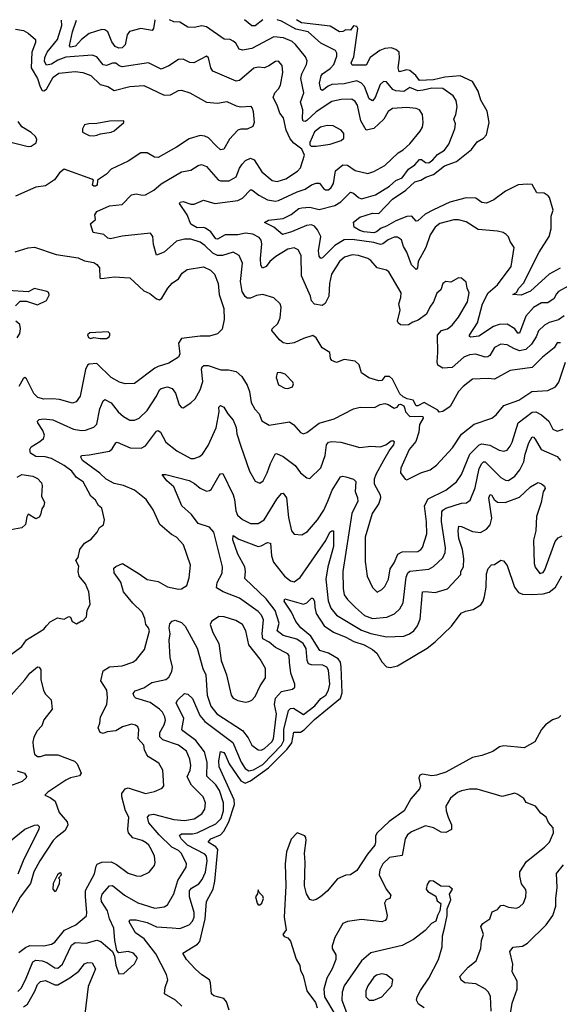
# Model space of a CAD drawing. Extents: x 1954678 to 2060275, y 904822 to 1016299.
# Tile 339 of 467: x 1999521 to 2002969, y 1009978 to 1016272. Entities that reach past the tile are written whole.
import ezdxf

# ---------------------------------------------------------------- set-up
doc = ezdxf.new("R2010")
doc.units = 0

msp = doc.modelspace()

# ---------------------------------------------------------------- linework, layer by layer
at = {"layer": '0CON20XD'}
for points in [[(2002977.1, 1014207.1), (2002955, 1014206.5), (2002935.6, 1014174.4), (2002861.9, 1014115), (2002795, 1014048.6), (2002655, 1014030), (2002555, 1013974.6), (2002515, 1013978.8), (2002415, 1013974.6), (2002355, 1013927.3), (2002325.6, 1013895), (2002271.7, 1013798.3), (2002225, 1013766.2), (2002202.5, 1013762.5), (2002192.5, 1013775), (2002105, 1013824.2), (2002065, 1013802.5), (2002055, 1013803.3), (2002035, 1013840), (2001997.6, 1013847.6), (2001970.5, 1013860.5), (2001950.9, 1013880.9), (2001904.2, 1013974.2), (2001885, 1013992), (2001855, 1013992), (2001834.4, 1013965.6), (2001815.8, 1013964.2), (2001752.2, 1013982.2), (2001705, 1014013.8), (2001690.8, 1014065), (2001665, 1014089.4), (2001595, 1014099.6), (2001545, 1014081.1), (2001515, 1014092.2), (2001506.7, 1014105), (2001502, 1014145), (2001453.4, 1014173.4), (2001415, 1014237.1), (2001395, 1014252.7), (2001335, 1014234.5), (2001275, 1014205.6), (2001235, 1014198.9), (2001205, 1014206.9), (2001181.9, 1014225), (2001132.5, 1014285), (2001134.5, 1014295), (2001170.2, 1014329.8), (2001184.7, 1014365), (2001192.2, 1014435), (2001185.7, 1014455), (2001145, 1014494.3), (2001075, 1014514.4), (2001035, 1014508.9), (2000995, 1014490.9), (2000975, 1014491.1), (2000961.9, 1014501.9), (2000943.3, 1014533.3), (2000931.2, 1014598.8), (2000945.4, 1014715.4), (2000923.5, 1014763.5), (2000885, 1014786.7), (2000816.1, 1014763.9), (2000785, 1014763.5), (2000755, 1014778.4), (2000705, 1014828.4), (2000675, 1014849.3), (2000615, 1014868.5), (2000575, 1014869.5), (2000524, 1014856), (2000445, 1014785.7), (2000395, 1014766.7), (2000376.9, 1014835), (2000371.4, 1014885), (2000356.7, 1014906.7), (2000175, 1014888.9), (2000100.6, 1014870.6), (2000085, 1014876), (2000058.3, 1014898.3), (1999991.2, 1014911.2), (1999973.6, 1014966.4), (2000005.2, 1014995), (2000001.6, 1015025), (2000015, 1015045.5), (2000095, 1015081.5), (2000175, 1015090), (2000235, 1015152.9), (2000265, 1015158.1), (2000305, 1015149.4), (2000325, 1015151.9), (2000377.7, 1015182.3), (2000425, 1015222.7), (2000555, 1015300), (2000615, 1015310), (2000660.7, 1015339.3), (2000683.1, 1015346.9), (2000715, 1015332.7), (2000788.9, 1015248.9), (2000805, 1015241.8), (2000858.7, 1015241.3), (2000905, 1015267.5), (2000926.4, 1015323.6), (2000942.1, 1015347.9), (2000965, 1015370.6), (2000995, 1015385.6), (2001019.2, 1015375), (2001068.8, 1015298.8), (2001133.6, 1015243.6), (2001166.4, 1015236.4), (2001221.4, 1015255), (2001295.9, 1015304.1), (2001315, 1015324.3), (2001340, 1015405), (2001323.3, 1015445), (2001272.4, 1015482.4), (2001249.1, 1015509.1), (2001224.7, 1015565), (2001206.2, 1015645), (2001183.3, 1015675), (2001166.7, 1015725), (2001141.1, 1015775), (2001150.5, 1015805), (2001175, 1015828.9), (2001187.7, 1015852.3), (2001203.4, 1015935), (2001199.1, 1015979.1), (2001175, 1016007.1), (2001155, 1016005.5), (2001114.1, 1015975.9), (2001086.2, 1015965), (2001045, 1015967.9), (2001017.8, 1015962.2), (2000925, 1015883.5), (2000905, 1015878.8), (2000755, 1015943.5), (2000742.2, 1015965), (2000727.1, 1016027.1), (2000715, 1016038.6), (2000633.6, 1015996.4), (2000609.1, 1015999.1), (2000565, 1016018.9), (2000535, 1016017.1), (2000475, 1015977.3), (2000425, 1015955.5), (2000345, 1015995.5), (2000175, 1015971.1), (2000156.4, 1015976.4), (2000135, 1015993.1), (2000115, 1015994.7), (2000075, 1015978.7), (2000055, 1015982.5), (2000015, 1016033.8), (1999985, 1016044.7), (1999815, 1016031.5), (1999765, 1016012.7), (1999725, 1015987.8), (1999691.6, 1015981.6), (1999678.8, 1016005), (1999680.8, 1016029.2), (1999697.6, 1016065), (1999763.5, 1016145), (1999790.2, 1016235), (1999787.9, 1016268.8)], [(2000386.6, 1016270), (2000385, 1016268), (2000376.4, 1016215), (2000367.4, 1016202.6), (2000295, 1016216.2), (2000223.6, 1016196.4), (2000207.3, 1016175), (2000195, 1016112), (2000175, 1016090.9), (2000155, 1016089.1), (2000130.4, 1016100.4), (2000109.2, 1016129.2), (2000085, 1016193.9), (2000065, 1016207.6), (2000045, 1016210), (1999965, 1016183.1), (1999915, 1016145.3), (1999877.2, 1016102.8), (1999846.2, 1016096.2), (1999840.4, 1016105), (1999857.7, 1016195), (1999883.3, 1016269)], [(2003001.1, 1014378.9), (2002965, 1014353.2), (2002905, 1014336.2), (2002875, 1014318.8), (2002836.2, 1014283.8), (2002822.2, 1014245), (2002791.7, 1014198.3), (2002755, 1014164), (2002715, 1014154.3), (2002679.1, 1014169.1), (2002635, 1014193.4), (2002595, 1014197.7), (2002555, 1014175.5), (2002525.4, 1014125), (2002513.5, 1014116.5), (2002495, 1014114.2), (2002435, 1014132.9), (2002395, 1014130.5), (2002358.5, 1014115), (2002285, 1014047.8), (2002225, 1014044.2), (2002193.5, 1014063.5), (2002187.8, 1014085), (2002193.3, 1014145), (2002190.6, 1014255), (2002216, 1014284), (2002255, 1014295.5), (2002285, 1014318.6), (2002325, 1014370), (2002382.7, 1014467.3), (2002393.3, 1014525), (2002380.8, 1014555), (2002374, 1014595), (2002345, 1014620), (2002325, 1014621.2), (2002275.7, 1014594.3), (2002245, 1014598), (2002225, 1014586.2), (2002211.2, 1014545), (2002186.7, 1014523.3), (2002165, 1014468), (2002141.5, 1014435), (2002120.3, 1014389.7), (2002068.3, 1014351.7), (2002032.3, 1014337.7), (2002005, 1014322), (2001975, 1014318.8), (2001955, 1014322), (2001940, 1014335), (2001936.2, 1014345), (2001953.1, 1014415), (2001944.4, 1014454.4), (2001956.9, 1014495), (2001958.1, 1014525), (2001880.9, 1014660.9), (2001865, 1014670.6), (2001805, 1014685.6), (2001765, 1014732.1), (2001745, 1014744.6), (2001685, 1014764.6), (2001645, 1014767.8), (2001596.6, 1014753.4), (2001565, 1014727.1), (2001512.7, 1014645), (2001500, 1014585), (2001496.5, 1014505), (2001472.2, 1014457.8), (2001454.3, 1014445.7), (2001405, 1014452.5), (2001385.8, 1014475), (2001378.9, 1014505), (2001322.3, 1014635), (2001318.9, 1014765), (2001299.8, 1014799.8), (2001275, 1014812.9), (2001235, 1014804.6), (2001157.5, 1014757.5), (2001118.9, 1014725), (2001095, 1014694.5), (2001073.6, 1014683.6), (2001062.9, 1014702.9), (2001060.2, 1014745), (2001069.3, 1014839.3), (2001063.2, 1014863.2), (2001050.5, 1014880.5), (2001011.3, 1014901.3), (2000965, 1014907.3), (2000915, 1014897.4), (2000835, 1014896.7), (2000785, 1014869.2), (2000775, 1014870.3), (2000741.9, 1014915), (2000709, 1014939), (2000695, 1014944.4), (2000655, 1014940.3), (2000614.9, 1014964.9), (2000590.4, 1015025), (2000543.3, 1015096.7), (2000546.7, 1015105), (2000565, 1015108.6), (2000615, 1015092.2), (2000635, 1015092), (2000695, 1015118.2), (2000767.4, 1015097.4), (2000915, 1015115.3), (2000945, 1015131.8), (2000995, 1015183.3), (2001005, 1015183.3), (2001049.1, 1015149.1), (2001105, 1015120.3), (2001155, 1015112.4), (2001174.3, 1015115.7), (2001295, 1015171.8), (2001345, 1015188.4), (2001385, 1015215.8), (2001415, 1015227.7), (2001437.6, 1015227.6), (2001462.1, 1015192.1), (2001475, 1015184.5), (2001495, 1015184.6), (2001511.7, 1015198.3), (2001527.3, 1015225), (2001539.1, 1015305), (2001585, 1015342.9), (2001615, 1015341.8), (2001665, 1015308.2), (2001745, 1015287.7), (2001785, 1015302.1), (2001855, 1015339.5), (2001939.3, 1015420.7), (2001970.6, 1015439.4), (2002015, 1015478.1), (2002080.5, 1015559.5), (2002094.3, 1015585), (2002098.6, 1015615), (2002094.2, 1015665), (2002076, 1015695), (2002054.6, 1015704.6), (2001995, 1015711.1), (2001903.3, 1015705), (2001874.7, 1015685.3), (2001847.5, 1015635), (2001783.7, 1015576.3), (2001735, 1015565.4), (2001701.4, 1015625), (2001678.7, 1015725), (2001665, 1015748.5), (2001643.8, 1015763.8), (2001575, 1015762.2), (2001515, 1015749.4), (2001415, 1015682), (2001355, 1015626.8), (2001345, 1015620.3), (2001332.8, 1015622.8), (2001327.6, 1015637.6), (2001330, 1015695), (2001316.1, 1015745), (2001335.9, 1015805), (2001316.5, 1015895), (2001324, 1015926), (2001354.5, 1015985), (2001357.9, 1016007.9), (2001346.9, 1016035), (2001284.1, 1016114.1), (2001261.5, 1016131.5), (2001206.3, 1016156.3), (2001145, 1016162.2), (2001005, 1016087.7), (2000945, 1016076.5), (2000924, 1016084), (2000901.4, 1016121.4), (2000885, 1016135.5), (2000865, 1016144.5), (2000827.6, 1016147.6), (2000715, 1016225.6), (2000685, 1016233.1), (2000635, 1016221.1), (2000595.6, 1016224.4), (2000545, 1016255.6), (2000505, 1016258.6), (2000478.1, 1016270.1)], [(2001075.7, 1016271.3), (2001025, 1016233.5), (2001005, 1016231.8), (2000956.6, 1016271.1)], [(2003025, 1014569.2), (2002965, 1014534.5), (2002950.3, 1014519.7), (2002933.3, 1014486.7), (2002905, 1014467.3), (2002895, 1014461.3), (2002855, 1014461.8), (2002805, 1014432.3), (2002755, 1014375.6), (2002715, 1014268.6), (2002705, 1014267.5), (2002685, 1014295.4), (2002635, 1014324.7), (2002585, 1014324.1), (2002549.3, 1014310.7), (2002455, 1014249.3), (2002403.4, 1014243.4), (2002395.9, 1014245.9), (2002395.6, 1014255), (2002446.5, 1014333.5), (2002478.9, 1014455), (2002514.7, 1014525), (2002575, 1014576.4), (2002662.2, 1014695), (2002680.8, 1014815), (2002654.4, 1014854.4), (2002644.3, 1014884.3), (2002629.1, 1014899.1), (2002610.9, 1014910.9), (2002575, 1014920.6), (2002451.6, 1014931.6), (2002375, 1014980), (2002325, 1014992.2), (2002295, 1014991.5), (2002205, 1014968.2), (2002175.4, 1014945), (2002144.5, 1014895.5), (2002116.2, 1014815), (2002068.2, 1014725), (2002063.4, 1014686.6), (2002055, 1014674.5), (2002024.6, 1014705), (2001994, 1014785), (2001972.9, 1014822.9), (2001960.5, 1014865), (2001935, 1014882.3), (2001915, 1014881.1), (2001875, 1014865.4), (2001841.6, 1014838.4), (2001825.9, 1014834.1), (2001785, 1014848), (2001645, 1014866.4), (2001595, 1014863.9), (2001535, 1014828), (2001455, 1014749.1), (2001445, 1014745.7), (2001435, 1014761.2), (2001431.2, 1014795), (2001444.8, 1014885), (2001425, 1014929.1), (2001405, 1014950.9), (2001385, 1014959.8), (2001354.1, 1014955.9), (2001257.1, 1014915), (2001199.5, 1014899.5), (2001145.5, 1014945.5), (2001086, 1014975), (2001110.8, 1014989.2), (2001205, 1015001.5), (2001255, 1015026.5), (2001305, 1015064.6), (2001325, 1015070), (2001375, 1015073.8), (2001435, 1015059.2), (2001535, 1015084), (2001572.9, 1015107.1), (2001635, 1015168.5), (2001655, 1015163.1), (2001685, 1015135.4), (2001705, 1015127.3), (2001795, 1015152), (2001885, 1015208.4), (2001925, 1015244.7), (2001965, 1015260.7), (2002005, 1015315.9), (2002045, 1015344.1), (2002075, 1015377.6), (2002088.8, 1015378.8), (2002115, 1015358.8), (2002135, 1015356.9), (2002161.8, 1015375), (2002190, 1015410), (2002235, 1015437.7), (2002263.8, 1015475), (2002301.8, 1015575), (2002306.4, 1015605), (2002295.5, 1015635), (2002308.5, 1015665), (2002316.5, 1015715), (2002309.1, 1015755), (2002290, 1015785), (2002225, 1015831.8), (2002155, 1015834.8), (2002098.8, 1015821.2), (2002065, 1015817.9), (2002015, 1015838.8), (2001975, 1015812.3), (2001925, 1015817.1), (2001906.4, 1015826.4), (2001865, 1015874.3), (2001845, 1015877.1), (2001825, 1015857.1), (2001792.5, 1015775), (2001775, 1015753.3), (2001755, 1015766.5), (2001724.7, 1015845), (2001705, 1015866.6), (2001675, 1015881.9), (2001595, 1015862.4), (2001515, 1015856.9), (2001492.4, 1015847.6), (2001455, 1015818.9), (2001445, 1015826), (2001436, 1015865), (2001447.6, 1015912.4), (2001455.6, 1015925), (2001505, 1015959.3), (2001528.3, 1015985), (2001547.9, 1016037.9), (2001548.1, 1016058.1), (2001539.1, 1016075), (2001445, 1016122.1), (2001364.8, 1016194.8), (2001285, 1016212.1), (2001195, 1016262.8), (2001167.3, 1016271.5)], [(2002975, 1014682.8), (2002904.8, 1014645.2), (2002785, 1014535.4), (2002725, 1014511.3), (2002671.2, 1014515), (2002695, 1014528.6), (2002710, 1014555), (2002741.4, 1014588.6), (2002840, 1014785), (2002903.6, 1014885), (2002917.2, 1014935), (2002918.1, 1015015), (2002930, 1015055), (2002907.1, 1015135), (2002898.8, 1015145), (2002872.6, 1015162.6), (2002825, 1015166), (2002795, 1015217.3), (2002765, 1015220.9), (2002705.6, 1015215.6), (2002625, 1015174.6), (2002550, 1015120), (2002505, 1015099.1), (2002475, 1015102.5), (2002435, 1015131.8), (2002375, 1015132.1), (2002268.9, 1015105), (2002164.3, 1015055.7), (2002112.2, 1015027.8), (2002065, 1014986), (2002055, 1014984.2), (2002025.9, 1015015.9), (2001995, 1015014.7), (2001924.3, 1014985.7), (2001865, 1014951.2), (2001830.1, 1014939.9), (2001801.5, 1014915), (2001785, 1014909.5), (2001720, 1014915), (2001694, 1014925), (2001657.5, 1014945), (2001655, 1014977.5), (2001695, 1015008.5), (2001775, 1015034.6), (2001815, 1015032.2), (2001902.5, 1015125), (2001988.5, 1015181.5), (2002045, 1015236.2), (2002085, 1015246.4), (2002115.7, 1015265), (2002165, 1015281.8), (2002235, 1015336.6), (2002312.1, 1015365), (2002407.9, 1015442.1), (2002445, 1015491.3), (2002484.4, 1015515), (2002504.4, 1015535), (2002520, 1015615), (2002507.8, 1015687.8), (2002466.7, 1015756.8), (2002451.4, 1015815), (2002415, 1015876.9), (2002335, 1015913.4), (2002238.6, 1015905), (2002165, 1015886.9), (2002075, 1015883.6), (2002053, 1015915), (2002015, 1015947), (2001995, 1015951.7), (2001945, 1015939.1), (2001939.5, 1015965), (2001948.8, 1016025), (2001945.3, 1016065), (2001925, 1016081.1), (2001895, 1016091.8), (2001855, 1016087.5), (2001822.7, 1016075), (2001760.2, 1016029.8), (2001735, 1015981.9), (2001645, 1015981.1), (2001639.6, 1015995), (2001656.3, 1016033.7), (2001682.2, 1016215), (2001675, 1016228.6), (2001655, 1016233.3), (2001634.6, 1016205.4), (2001605, 1016207.5), (2001585, 1016196.8), (2001565, 1016194.7), (2001505, 1016230.2), (2001322.3, 1016252.3), (2001289.9, 1016271.7)], [(1999495, 1016210.7), (1999545, 1016201.8), (1999575.6, 1016185), (1999621.4, 1016145), (1999621.1, 1016125), (1999598.1, 1016065), (1999593.5, 1015965), (1999635.3, 1015895), (1999651.9, 1015841.9), (1999665, 1015820), (1999675, 1015817.1), (1999691.4, 1015828.6), (1999734.8, 1015905.2), (1999770.5, 1015929.5), (1999875, 1015940), (1999925, 1015933.2), (1999975.6, 1015915), (2000035, 1015858.5), (2000084, 1015844), (2000125, 1015819.7), (2000225, 1015844), (2000315, 1015851.2), (2000445, 1015790), (2000485, 1015791.8), (2000535, 1015820), (2000555, 1015821.9), (2000608, 1015805), (2000715, 1015744.3), (2000785, 1015738.1), (2000845, 1015747.8), (2000905, 1015720.4), (2000935, 1015715.5), (2000995, 1015719.2), (2001006.9, 1015706.9), (2001014, 1015685), (2001020, 1015615), (2001010.3, 1015589.7), (2000975, 1015571.4), (2000935, 1015572.5), (2000914, 1015565), (2000862.1, 1015507.9), (2000825, 1015443.1), (2000805, 1015440), (2000775.6, 1015465), (2000727.5, 1015517.5), (2000705, 1015528.2), (2000675, 1015531.5), (2000605, 1015509.2), (2000524.1, 1015455.9), (2000405, 1015391.1), (2000383, 1015393), (2000335, 1015420.9), (2000295, 1015419.6), (2000215, 1015367.8), (2000104.7, 1015315.3), (2000075.9, 1015284.1), (2000017.5, 1015245), (2000016.5, 1015215), (2000005, 1015207.9), (1999995, 1015207.3), (1999986.5, 1015215), (1999992.5, 1015245), (1999982.5, 1015252.5), (1999805, 1015316.9), (1999776.3, 1015293.7), (1999742.7, 1015247.3), (1999685, 1015210), (1999625, 1015201.5), (1999495, 1015144.4)], [(1999995, 1015528.8), (2000015, 1015534), (2000037.3, 1015542.7), (2000105, 1015552), (2000125, 1015561.2), (2000186.7, 1015615), (2000187.5, 1015625), (2000095.9, 1015624.1), (2000015, 1015607.1), (1999963, 1015607), (1999935, 1015600), (1999922.5, 1015575), (1999921.7, 1015551.7), (1999965, 1015531.2), (1999995, 1015528.8)], [(1999465, 1015489.4), (1999575, 1015462), (1999595, 1015463.8), (1999626.7, 1015485), (1999630, 1015505), (1999621.2, 1015525), (1999595, 1015550), (1999535, 1015585.8), (1999511.7, 1015621.7)], [(2001383, 1015463), (2001415, 1015464.3), (2001505, 1015475.5), (2001575, 1015500), (2001592, 1015515), (2001592, 1015545), (2001576.2, 1015565), (2001523.6, 1015593.6), (2001486.2, 1015596.2), (2001444.2, 1015585), (2001405.5, 1015555), (2001375, 1015487.5), (2001375, 1015472.5), (2001383, 1015463)], [(1999492.3, 1014787.7), (1999575, 1014813.9), (1999615, 1014817.5), (1999755, 1014771.8), (1999895, 1014748.9), (1999935, 1014729.5), (1999995, 1014719.2), (2000015, 1014707.5), (2000031.9, 1014685), (2000032.2, 1014622.2), (2000037.7, 1014617.7), (2000060.4, 1014620.4), (2000125, 1014627.5), (2000225, 1014622), (2000315, 1014539.2), (2000351.7, 1014521.7), (2000395, 1014486.6), (2000415, 1014481.2), (2000429, 1014491), (2000467.8, 1014555), (2000495, 1014586.9), (2000535, 1014615.8), (2000559.3, 1014650.7), (2000591.2, 1014675), (2000695, 1014691.2), (2000740.6, 1014670.6), (2000765.6, 1014645.6), (2000790, 1014585), (2000796.4, 1014515), (2000824.6, 1014425), (2000828.5, 1014355), (2000815, 1014292.5), (2000785, 1014263.3), (2000735, 1014247.8), (2000675, 1014249.4), (2000555, 1014233.5), (2000535.5, 1014205), (2000543.5, 1014135), (2000536.5, 1014113.5), (2000474, 1014076), (2000405, 1014054.6), (2000384.4, 1014045), (2000255, 1013945.7), (2000195, 1013944.4), (2000158.8, 1013955), (2000105, 1013985.5), (2000015, 1014073.3), (1999965, 1014069.4), (1999955, 1014062.5), (1999940.6, 1014035), (1999906.7, 1013865), (1999881.5, 1013828.5), (1999859.1, 1013820.9), (1999775, 1013843.1), (1999731.2, 1013848.8), (1999675, 1013845.4), (1999636.4, 1013856.4), (1999611.8, 1013881.8), (1999565, 1013976.2), (1999555, 1013983.8), (1999542.5, 1013975), (1999515, 1013927.5)], [(1999495, 1014443.3), (1999525, 1014472.5), (1999565, 1014473.3), (1999635, 1014450), (1999693, 1014477), (1999709.3, 1014510.7), (1999707.5, 1014525), (1999695, 1014533.3), (1999615, 1014553.3), (1999575, 1014532.5), (1999445, 1014540.8)], [(1999505, 1014238.8), (1999521.2, 1014265), (1999526.7, 1014295), (1999522.9, 1014322.9), (1999496.2, 1014345)], [(2000035, 1014232.9), (2000075, 1014234), (2000092.5, 1014245), (2000096.7, 1014255), (2000097.5, 1014265), (2000086.1, 1014276.1), (1999969.3, 1014270.7), (1999953.6, 1014256.4), (1999960.7, 1014240.7), (1999974, 1014234), (1999995, 1014240), (2000035, 1014232.9)], [(1999693.3, 1012396.7), (1999715, 1012422.9), (1999761.9, 1012448.1), (1999805, 1012440), (1999835, 1012456.7), (1999845, 1012452.5), (1999856.7, 1012425), (1999885, 1012410), (1999915, 1012430), (1999925, 1012430), (1999947.5, 1012455), (1999952.5, 1012495), (1999971.2, 1012535), (1999962, 1012615), (1999941.2, 1012665), (1999901.9, 1012715), (1999895.6, 1012745), (1999898.3, 1012778.3), (1999880, 1012815), (1999895.6, 1012835), (1999905.8, 1012885), (1999934.6, 1012925.4), (1999978.3, 1012951.7), (2000016, 1012995), (2000030, 1013025), (2000056.8, 1013043.2), (2000062, 1013075), (2000045, 1013148.8), (2000025, 1013166.2), (2000005, 1013201.4), (1999975, 1013227.1), (1999926.8, 1013316.8), (1999885, 1013346.4), (1999855.2, 1013385.2), (1999805, 1013422.8), (1999725, 1013465.8), (1999683.5, 1013476.5), (1999625, 1013480.4), (1999590.9, 1013500.9), (1999586.5, 1013525), (1999595, 1013541.1), (1999650.5, 1013575), (1999672.5, 1013595), (1999678.8, 1013615), (1999668.9, 1013645), (1999637.5, 1013695), (1999635.7, 1013705), (1999645, 1013716.7), (1999675, 1013720), (1999733, 1013713), (1999864.7, 1013654.7), (1999915, 1013646.2), (1999941.7, 1013648.3), (1999995, 1013667.5), (2000015, 1013685.8), (2000034.2, 1013785), (2000053.8, 1013836.2), (2000065, 1013844.2), (2000105, 1013823.3), (2000151.2, 1013765), (2000185, 1013734.6), (2000225, 1013711.8), (2000255, 1013711.5), (2000285, 1013725.6), (2000335, 1013773.3), (2000395.4, 1013865), (2000413.8, 1013905), (2000425, 1013914.6), (2000465, 1013924.4), (2000496, 1013915), (2000516.9, 1013885), (2000540.3, 1013810.3), (2000555, 1013793.8), (2000565, 1013791.2), (2000615, 1013822), (2000641.7, 1013848.3), (2000675.3, 1013904.7), (2000690.8, 1013959.2), (2000682.2, 1014037.8), (2000686.8, 1014053.2), (2000698.7, 1014061.3), (2000725, 1014060.4), (2000805.6, 1014034.4), (2000855, 1014034.3), (2000905, 1014022.2), (2000939.9, 1013989.9), (2000973.9, 1013935), (2000988.9, 1013895), (2001000, 1013825), (2001022.9, 1013782.9), (2001051.8, 1013751.8), (2001067.9, 1013707.9), (2001115, 1013680.8), (2001245, 1013700.9), (2001272.6, 1013682.6), (2001315, 1013634), (2001335, 1013624), (2001355, 1013632), (2001435, 1013692.9), (2001530.4, 1013719.6), (2001655, 1013783.8), (2001695.9, 1013794.1), (2001787.7, 1013792.3), (2001825, 1013812.5), (2001855, 1013817.5), (2001875, 1013812), (2001915, 1013787.5), (2001933.3, 1013795), (2001945, 1013812.5), (2001955, 1013813.8), (2001975, 1013803.8), (2001981.4, 1013785), (2001985.8, 1013765), (2002015, 1013736.2), (2002085, 1013738), (2002097.5, 1013735), (2002100, 1013725), (2002075, 1013683.3), (2002070.9, 1013635), (2002051.5, 1013575), (2002009.1, 1013525), (2001955.7, 1013405), (2001954.5, 1013374.5), (2001984.5, 1013334.5), (2001995, 1013330), (2002085, 1013374.4), (2002143.8, 1013395), (2002185, 1013424.3), (2002285.7, 1013535), (2002345, 1013621.4), (2002424.6, 1013685.4), (2002538.8, 1013725), (2002565, 1013745.8), (2002615.3, 1013804.7), (2002710.2, 1013839.8), (2002794.3, 1013895.7), (2002861.1, 1013898.9), (2002895, 1013902.2), (2002945, 1013924), (2002967.1, 1013955), (2003008.3, 1014081.7)], [(2001235, 1013914), (2001264.1, 1013925.9), (2001271.2, 1013945), (2001266.2, 1013955), (2001216.7, 1014005), (2001185, 1014016.7), (2001165.7, 1014014.3), (2001160.5, 1013985), (2001175, 1013936.7), (2001215, 1013916.2), (2001235, 1013914)], [(1999515, 1010308.6), (1999558.2, 1010341.8), (1999585, 1010354.7), (1999675, 1010351.6), (1999725, 1010361.8), (1999745, 1010375.5), (1999808.4, 1010451.6), (1999879.4, 1010485), (1999947.1, 1010542.9), (1999950.9, 1010565), (1999940.6, 1010665), (1999942.6, 1010705), (1999998.8, 1010811.2), (2000008.7, 1010861.3), (2000016.5, 1010873.5), (2000045, 1010887.3), (2000105, 1010889.4), (2000140.7, 1010870.7), (2000215, 1010815.6), (2000268.3, 1010798.3), (2000295, 1010797.1), (2000347.6, 1010822.4), (2000383.3, 1010865), (2000387.5, 1010885), (2000382.7, 1010925), (2000363.8, 1010965), (2000345.9, 1010995.9), (2000329.8, 1011009.8), (2000304.7, 1011024.7), (2000245, 1011043.1), (2000215.5, 1011075), (2000211.1, 1011095), (2000217.5, 1011175), (2000197.5, 1011215), (2000173.3, 1011305), (2000174.2, 1011325), (2000195, 1011354.3), (2000215, 1011362.7), (2000325.4, 1011324.6), (2000382.2, 1011337.8), (2000430.9, 1011359.1), (2000442.5, 1011375), (2000435.7, 1011475), (2000409.8, 1011519.8), (2000345, 1011560), (2000333.2, 1011573.2), (2000318.5, 1011605), (2000313.3, 1011635), (2000277.5, 1011675), (2000281.9, 1011735), (2000275, 1011752), (2000262, 1011762), (2000235, 1011769.6), (2000177.7, 1011752.3), (2000134.6, 1011725.4), (2000080.7, 1011719.3), (2000055, 1011709.4), (2000034.4, 1011715), (2000022.7, 1011745), (2000033.6, 1011775), (2000038.5, 1011815), (2000078.1, 1011895), (2000081.6, 1011938.4), (2000077.1, 1011985), (2000038.6, 1012045), (2000055, 1012110), (2000095.4, 1012134.6), (2000175, 1012141.1), (2000244.5, 1012165.5), (2000267.4, 1012182.6), (2000317.8, 1012245), (2000349.5, 1012365), (2000343.7, 1012383.7), (2000326.2, 1012406.2), (2000321.2, 1012445), (2000303.2, 1012485), (2000243, 1012543), (2000183.4, 1012615), (2000166.9, 1012676.9), (2000124.5, 1012735), (2000123.4, 1012766.6), (2000135, 1012777.5), (2000177.5, 1012795), (2000285, 1012730.4), (2000335, 1012692.5), (2000405, 1012681.2), (2000465, 1012645.6), (2000535, 1012630.6), (2000555.6, 1012634.4), (2000590, 1012655), (2000604.3, 1012705), (2000611.9, 1012785), (2000567.1, 1012915), (2000523.7, 1012963.7), (2000491.5, 1012981.5), (2000415.7, 1013045), (2000375, 1013138), (2000328.6, 1013205), (2000255, 1013264.4), (2000185, 1013293.3), (2000125, 1013306.7), (2000073.1, 1013335), (2000033.1, 1013373.1), (1999922.9, 1013455), (1999912, 1013475), (1999915, 1013486), (1999965, 1013489.4), (2000095, 1013514.5), (2000112.1, 1013527.9), (2000135, 1013566), (2000145, 1013571.4), (2000226, 1013536), (2000297, 1013533), (2000325, 1013547.1), (2000395, 1013641.9), (2000405, 1013646.7), (2000420.5, 1013635), (2000455, 1013571.1), (2000525.4, 1013515.4), (2000615, 1013467.5), (2000635, 1013467.8), (2000669.4, 1013480.6), (2000690, 1013495), (2000725, 1013550), (2000776.9, 1013663.1), (2000796.2, 1013765), (2000794.5, 1013795.5), (2000805, 1013805.7), (2000825, 1013795.7), (2000851.5, 1013751.5), (2000885, 1013712.5), (2000903.9, 1013665), (2000909.5, 1013625), (2000933.8, 1013545), (2000988.9, 1013385), (2001025, 1013321.2), (2001055, 1013310), (2001076.7, 1013325), (2001102.9, 1013375), (2001123.2, 1013435), (2001153.8, 1013493.8), (2001161.4, 1013498.6), (2001205, 1013479.5), (2001281.3, 1013421.3)], [(2001281.3, 1013421.3), (2001315, 1013375.6), (2001355, 1013344), (2001375, 1013338), (2001445, 1013407.1), (2001472.6, 1013485), (2001480.7, 1013555), (2001495, 1013571.2), (2001516.2, 1013576.2), (2001572.1, 1013572.1), (2001695, 1013536.7), (2001765, 1013546.1), (2001825, 1013542.3), (2001860.6, 1013555), (2001895, 1013579.3), (2001905, 1013581.8), (2001915, 1013575.6), (2001909.8, 1013555), (2001885.7, 1013525), (2001846.1, 1013455), (2001796.4, 1013365), (2001785.9, 1013335), (2001786, 1013305), (2001824.7, 1013235), (2001826.8, 1013215), (2001815, 1013180), (2001773.1, 1013115), (2001729.5, 1012965), (2001728.6, 1012808.6), (2001741.5, 1012715), (2001775, 1012641.2), (2001805, 1012612), (2001835, 1012629.2), (2001855, 1012649.2), (2001878.5, 1012695), (2001889.4, 1012760.6), (2001915, 1012800), (2001937.3, 1012855), (2001965, 1012869.3), (2002065, 1012872.7), (2002085, 1012884.3), (2002095, 1012898), (2002123.3, 1012985), (2002121.3, 1013061.3), (2002107.5, 1013165), (2002131, 1013209), (2002244.4, 1013265), (2002312.5, 1013317.5), (2002344.7, 1013365.3), (2002398.2, 1013495), (2002456.1, 1013553.9), (2002475, 1013560.3), (2002525, 1013551.3), (2002585, 1013519.2), (2002615, 1013513.5), (2002635, 1013520.6), (2002654.7, 1013545.3), (2002668.3, 1013571.7), (2002705.4, 1013695), (2002795, 1013763.9), (2002818.8, 1013765), (2002855, 1013746.5), (2002902.5, 1013705), (2002928.1, 1013655), (2002955, 1013642.5), (2002993.8, 1013655)], [(1999509.7, 1010060.3), (1999529.7, 1010080.3), (1999558.8, 1010135), (1999605, 1010250), (1999625, 1010260.3), (1999665, 1010256.7), (1999695.2, 1010245.2), (1999745, 1010210.9), (1999765, 1010210), (1999795, 1010234.4), (1999853.1, 1010356.9), (1999875, 1010373.4), (1999945, 1010369.2), (2000015, 1010388.2), (2000038.9, 1010378.9), (2000113.1, 1010315), (2000126.2, 1010285), (2000135, 1010227.5), (2000155, 1010172.5), (2000186.7, 1010175), (2000255, 1010236.2), (2000274, 1010275), (2000248, 1010305), (2000214.5, 1010315.5), (2000155, 1010306.2), (2000141.4, 1010321.4), (2000128.5, 1010385), (2000122.8, 1010465), (2000094.7, 1010525), (2000082.1, 1010575), (2000044.2, 1010635), (2000040.9, 1010655), (2000048.4, 1010681.6), (2000095, 1010734.3), (2000113.1, 1010736.9), (2000191.2, 1010675), (2000275, 1010627.6), (2000385, 1010593.1), (2000445, 1010601.8), (2000466, 1010614), (2000505.3, 1010684.7), (2000531.4, 1010768.6), (2000585.3, 1010854.7), (2000586.8, 1010875), (2000555, 1010941.1), (2000535, 1010960.6), (2000493.4, 1010983.4), (2000411.4, 1011061.4), (2000347.1, 1011137.1), (2000337.8, 1011175), (2000351.5, 1011188.5), (2000376.7, 1011193.3), (2000505, 1011158.9), (2000575, 1011153.7), (2000635, 1011163.4), (2000685, 1011196.5), (2000703.8, 1011225), (2000708.5, 1011265), (2000693.8, 1011305), (2000619, 1011379), (2000592, 1011432), (2000610.4, 1011475), (2000614.7, 1011505), (2000609.3, 1011545), (2000587.7, 1011595), (2000536.7, 1011635), (2000435, 1011668.2), (2000416.7, 1011686.7), (2000415.8, 1011715), (2000444.1, 1011765), (2000452, 1011795), (2000448.7, 1011815), (2000432.7, 1011845), (2000414.6, 1011865), (2000355, 1011906.6), (2000264, 1011935), (2000252.9, 1011945), (2000246.5, 1011965), (2000258.4, 1011981.6), (2000315, 1012000.4), (2000365, 1012035.9), (2000455, 1012053.8), (2000475, 1012069.2), (2000493.8, 1012105), (2000497.4, 1012132.6), (2000482.9, 1012195), (2000475.4, 1012305), (2000482.5, 1012345), (2000476.5, 1012385), (2000480.7, 1012409.3), (2000495, 1012428), (2000515, 1012433.1), (2000555, 1012418.9), (2000578.5, 1012395), (2000655.3, 1012255), (2000690.4, 1012125), (2000709.8, 1012085), (2000720, 1011955), (2000743.1, 1011883.1), (2000780, 1011835), (2000945, 1011727.5), (2000981.1, 1011681.1), (2001005, 1011634.4), (2001045, 1011604.4), (2001065, 1011602.1), (2001085, 1011613.2), (2001132.3, 1011655), (2001142.5, 1011675), (2001162.9, 1011835), (2001148.9, 1011895), (2001155.3, 1011935), (2001195, 1011978), (2001265, 1011991.9), (2001279.2, 1012005), (2001278.6, 1012025), (2001253.1, 1012095), (2001246, 1012165), (2001242.3, 1012205), (2001235, 1012218.5), (2001155, 1012258.8), (2001115, 1012293.6), (2001075.8, 1012315), (2001070.2, 1012345), (2001078.1, 1012435), (2001065.8, 1012465), (2001045, 1012488.2), (2000925, 1012573.8), (2000821.4, 1012615), (2000779.6, 1012639.6), (2000782.9, 1012675), (2000814.5, 1012734.5), (2000817.1, 1012775), (2000762.3, 1012995), (2000735, 1013027.3), (2000662.2, 1013052.2), (2000619.2, 1013109.2), (2000557.8, 1013165), (2000506.2, 1013285), (2000460.5, 1013325), (2000431.2, 1013365), (2000455.8, 1013364.2), (2000605, 1013325.8), (2000637.8, 1013307.8), (2000675, 1013276.4), (2000715, 1013258.9), (2000735, 1013261.4), (2000745, 1013269.2), (2000795, 1013359.2), (2000805, 1013368), (2000820, 1013370), (2000884.8, 1013234.8), (2000894.3, 1013204.3), (2000902.3, 1013132.3), (2000913.1, 1013105), (2000945, 1013076.2), (2000995, 1013051.2), (2001045, 1013052.1), (2001082.5, 1013075), (2001165, 1013206.5), (2001195, 1013242.9), (2001205, 1013244.3), (2001226.2, 1013215), (2001239.1, 1013089.1), (2001258.6, 1013005), (2001275, 1012982.5), (2001325, 1012978.6), (2001359.2, 1013000.8), (2001425, 1013074.4), (2001463.6, 1013136.4), (2001489.6, 1013195), (2001517.3, 1013265), (2001571.1, 1013348.9), (2001585, 1013354.4), (2001605, 1013350.6), (2001655, 1013334.2), (2001669.3, 1013319.3), (2001664.1, 1013255), (2001680.4, 1013215), (2001681.2, 1013195), (2001643.2, 1013115), (2001586.6, 1012745), (2001588.2, 1012635), (2001595.3, 1012595.3), (2001615, 1012565.6), (2001666.2, 1012515), (2001725, 1012463.4), (2001775, 1012443.7), (2001867.3, 1012452.7), (2001916.4, 1012473.6), (2001951.2, 1012505), (2001971.1, 1012545), (2001991.3, 1012708.7), (2002000.9, 1012735), (2002015, 1012747.3), (2002135, 1012759.7), (2002165, 1012775.4), (2002225, 1012831.1), (2002240, 1012865), (2002242.9, 1012895), (2002216.8, 1013065), (2002219.2, 1013125), (2002225, 1013136.1), (2002245, 1013149.2), (2002345, 1013180.5), (2002375.9, 1013184.1), (2002398.9, 1013201.1), (2002430.7, 1013279.3), (2002457.9, 1013402.1), (2002475, 1013435.9), (2002485, 1013445.2), (2002495.5, 1013445.5), (2002595, 1013344.6), (2002625, 1013327.7), (2002645, 1013327.1), (2002686, 1013354), (2002716.7, 1013395), (2002741.6, 1013445), (2002750.2, 1013495), (2002773.7, 1013566.3), (2002795, 1013604.3), (2002805, 1013602.9), (2002815, 1013590.6), (2002853.5, 1013523.5)], [(2002853.5, 1013523.5), (2002955, 1013480.4), (2002976.2, 1013455)], [(1999505, 1013347.5), (1999535, 1013364.5), (1999605, 1013353.3), (1999635, 1013339.2), (1999660.3, 1013310.3), (1999664.4, 1013295), (1999660, 1013225), (1999680, 1013185), (1999676, 1013165), (1999662, 1013145), (1999654.3, 1013105.7), (1999645, 1013091.2), (1999625, 1013082), (1999575, 1013110), (1999565.7, 1013094.3), (1999558, 1013045), (1999535, 1013023.8), (1999465, 1013010)], [(2000921.5, 1012951.5), (2001045, 1012903.9), (2001065, 1012907.5), (2001105, 1012928.9), (2001123.3, 1012925), (2001129.3, 1012845), (2001142.1, 1012805), (2001212.2, 1012715), (2001251.4, 1012685), (2001275, 1012677.5), (2001313.6, 1012706.4), (2001476.8, 1012943.2), (2001502, 1012995), (2001515, 1013005.4), (2001525.4, 1013005.4), (2001527.1, 1012905), (2001491, 1012775), (2001478, 1012695), (2001493.1, 1012556.9), (2001509.7, 1012509.7), (2001544.6, 1012465), (2001662.3, 1012395), (2001705, 1012369), (2001765, 1012347.5), (2001865, 1012327.8), (2001975, 1012331.5), (2002012, 1012345), (2002038.6, 1012365), (2002062.8, 1012397.2), (2002079.8, 1012440.2), (2002096, 1012614), (2002112.3, 1012617.7), (2002175, 1012610.5), (2002255.3, 1012634.7), (2002340, 1012725), (2002340, 1012745), (2002357.9, 1012775), (2002358.2, 1012825), (2002350.5, 1012885), (2002327.9, 1012955), (2002322.5, 1013005), (2002326.7, 1013033.3), (2002345, 1013033.1), (2002415, 1012999.6), (2002465, 1012993.9), (2002504.2, 1013015.8), (2002528, 1013042), (2002538.2, 1013085), (2002518.2, 1013215), (2002526.5, 1013236.5), (2002535, 1013235.6), (2002553.8, 1013203.8), (2002575, 1013187.7), (2002624.2, 1013185.8), (2002715, 1013220), (2002785, 1013286.5), (2002825, 1013310), (2002835, 1013313.8), (2002855, 1013305.8), (2002875, 1013289.2), (2002878.2, 1013275), (2002867.1, 1013252.9), (2002852.9, 1013185), (2002822.7, 1013095), (2002819.1, 1013005), (2002804.4, 1012945), (2002807.8, 1012795), (2002815, 1012771.2), (2002845, 1012732), (2002865, 1012738), (2002876.5, 1012755), (2002943.1, 1012936.9), (2002961.3, 1012958.7), (2002988.1, 1012971.9)], [(2000557.8, 1009965), (2000516.9, 1010005), (2000446.7, 1010045), (2000450.4, 1010085), (2000466.7, 1010135), (2000459.5, 1010169.5), (2000390.3, 1010300.3), (2000316, 1010396), (2000262.1, 1010435), (2000221.4, 1010505), (2000225, 1010518), (2000265, 1010518.2), (2000335, 1010501.3), (2000395, 1010473.2), (2000495, 1010467.6), (2000545, 1010462.3), (2000605, 1010486), (2000625, 1010509.1), (2000635.2, 1010535), (2000636.6, 1010565), (2000607.1, 1010665), (2000607.1, 1010702.9), (2000619.5, 1010720.5), (2000665, 1010748.2), (2000687.8, 1010775), (2000708.3, 1010821.7), (2000718.6, 1010895), (2000714.3, 1010924.3), (2000705, 1010938), (2000594.2, 1010995), (2000552.5, 1011035), (2000543.1, 1011056.9), (2000555, 1011068), (2000625, 1011068), (2000655, 1011074.8), (2000775, 1011130.7), (2000807.5, 1011165), (2000824.3, 1011214.3), (2000822.7, 1011265), (2000798.1, 1011345), (2000775, 1011381.6), (2000717, 1011437), (2000719.2, 1011525), (2000702.8, 1011592.8), (2000646.9, 1011665), (2000563.1, 1011725), (2000557.5, 1011735), (2000570.3, 1011805), (2000521.2, 1011905), (2000531.2, 1011925), (2000575, 1011963.8), (2000595, 1011960), (2000625, 1011932.5), (2000672.3, 1011825), (2000703.5, 1011785), (2000882, 1011652), (2000935.8, 1011525), (2000962.2, 1011485), (2000985, 1011471.1), (2001015, 1011476.6), (2001075, 1011511.5), (2001193.8, 1011635), (2001208.3, 1011665), (2001209.9, 1011735), (2001239.8, 1011855), (2001251, 1011869), (2001269.7, 1011870.3), (2001335, 1011830.4), (2001407.6, 1011885), (2001445, 1011933.6), (2001476.7, 1011955), (2001493.3, 1011985), (2001502.2, 1012025), (2001494.2, 1012114.2), (2001482.7, 1012132.8), (2001458, 1012145), (2001385, 1012147.9), (2001367.5, 1012155), (2001357.5, 1012175), (2001351.9, 1012251.9), (2001332.8, 1012285), (2001292.7, 1012312.7), (2001205, 1012335.7), (2001165.4, 1012365), (2001178.4, 1012415), (2001153, 1012495), (2001095, 1012568.8), (2000959.3, 1012699.3), (2000963.4, 1012745), (2000959.2, 1012775), (2000914.8, 1012855), (2000882.2, 1012947.8), (2000885, 1012974), (2000921.5, 1012951.5)], [(2002035, 1012201.3), (2002125.2, 1012254.8), (2002175.3, 1012294.7), (2002279.4, 1012395), (2002341.5, 1012478.5), (2002369.3, 1012490.7), (2002419.4, 1012500.6), (2002468.4, 1012531.6), (2002482.9, 1012555), (2002491.2, 1012585), (2002501.8, 1012645), (2002505, 1012730), (2002515, 1012763.3), (2002535, 1012786.7), (2002555, 1012790), (2002595, 1012816.2), (2002611.7, 1012811.7), (2002635, 1012782.5), (2002682.5, 1012645), (2002709.2, 1012609.2), (2002735, 1012600), (2002795, 1012597), (2002865, 1012601.6), (2002905, 1012611.4), (2002945.6, 1012644.4), (2002985, 1012717.5)], [(2000859.6, 1009939.6), (2000842.9, 1009992.9), (2000825.9, 1010015.9), (2000761.7, 1010031.7), (2000746, 1010045), (2000741.2, 1010115), (2000734.5, 1010135), (2000685, 1010166.9), (2000645, 1010202.3), (2000587.8, 1010265), (2000563.8, 1010305), (2000657.5, 1010362.5), (2000671.4, 1010378.6), (2000706.2, 1010525), (2000714.5, 1010635), (2000757.9, 1010715), (2000768.8, 1010765), (2000786.6, 1010966.6), (2000775.4, 1010985), (2000726.4, 1011015), (2000742.7, 1011035), (2000805, 1011061.9), (2000825, 1011084.7), (2000856.7, 1011143.3), (2000894.6, 1011255.4), (2000892.3, 1011285), (2000796.2, 1011496.2), (2000793, 1011535), (2000805, 1011592.9), (2000825, 1011588.2), (2000835, 1011575.4), (2000859.8, 1011515), (2000935, 1011406.2), (2000962.4, 1011392.4), (2000995, 1011406.1), (2001110.8, 1011489.2), (2001230.9, 1011609.1), (2001261.1, 1011648.9), (2001273.5, 1011716.5), (2001315, 1011718.1), (2001338.4, 1011731.6), (2001405, 1011798.1), (2001570.9, 1011935), (2001581.5, 1011968.5), (2001575.6, 1012135.6), (2001570.2, 1012165), (2001555.3, 1012185.3), (2001495, 1012222.4), (2001438.6, 1012238.6), (2001381.6, 1012331.6), (2001317.8, 1012385), (2001285, 1012424.3), (2001257.7, 1012485), (2001211.8, 1012555), (2001215, 1012570), (2001335, 1012535.5), (2001356, 1012544), (2001385, 1012574.3), (2001395, 1012574.3), (2001405.9, 1012555), (2001406.1, 1012513.9), (2001415.3, 1012475), (2001466.2, 1012396.2), (2001527.2, 1012357.2), (2001605.2, 1012325.2), (2001656.2, 1012296.2), (2001722.5, 1012275), (2001775.5, 1012245.5), (2001802.8, 1012222.8), (2001835, 1012167.1), (2001865.5, 1012135.5), (2001891.5, 1012131.5), (2001935, 1012141.5), (2002035, 1012201.3)], [(2000965, 1011910), (2000985, 1011912.9), (2001005, 1011922), (2001025.7, 1011945), (2001057.3, 1012012.7), (2001091.5, 1012065), (2001092.2, 1012125), (2001057.3, 1012185), (2000985.4, 1012275), (2000966.9, 1012365), (2000945.6, 1012405), (2000902.2, 1012432.2), (2000827.5, 1012455), (2000793, 1012457), (2000746.1, 1012423.9), (2000738.8, 1012405), (2000754.3, 1012355), (2000793.1, 1012285), (2000807.5, 1012175), (2000843.6, 1012085), (2000871.8, 1011955), (2000885, 1011935.6), (2000915, 1011919.4), (2000965, 1011910)], [(1999445, 1012199.2), (1999535, 1012264.3), (1999565, 1012306.9), (1999675, 1012376.9), (1999693.3, 1012396.7)], [(1999466.8, 1011953.2), (1999555, 1012051.2), (1999585.4, 1012095), (1999635, 1012135.6), (1999645, 1012134), (1999655.4, 1012115), (1999655.4, 1012055), (1999673.4, 1011983.4), (1999685, 1011961.4), (1999721.8, 1011925), (1999729.1, 1011865), (1999674.7, 1011795.3), (1999662.7, 1011757.2), (1999633.2, 1011725), (1999612.1, 1011685), (1999604.5, 1011655), (1999606.7, 1011626.7), (1999616.4, 1011576.4), (1999635, 1011562.5), (1999655, 1011562.2), (1999685, 1011572), (1999765, 1011573.5), (1999871.3, 1011531.3), (1999888.1, 1011515), (1999914.3, 1011455), (1999902.6, 1011437.4), (1999845, 1011426.4), (1999815, 1011410.9), (1999701.2, 1011335), (1999682.5, 1011315), (1999715, 1011300.8), (1999746.8, 1011276.8), (1999772.9, 1011205), (1999824.7, 1011145), (1999828.9, 1011125), (1999811.4, 1011088.6), (1999753.2, 1011045), (1999735.9, 1011025), (1999649.7, 1010895), (1999612.5, 1010825), (1999590.9, 1010749.1), (1999525, 1010663.3), (1999458.8, 1010538.8)], [(2002980, 1011825), (2002965, 1011810), (2002925, 1011796.2), (2002881.2, 1011765), (2002855.7, 1011735), (2002812.2, 1011655), (2002745, 1011617.1), (2002615, 1011630), (2002586.8, 1011623.2), (2002545, 1011592.9), (2002475, 1011568.5), (2002415, 1011555.4), (2002245, 1011461.2), (2002185, 1011441.8), (2002155, 1011437.8), (2002095, 1011448.8), (2002078.3, 1011441.7), (2002071.2, 1011425), (2002083.1, 1011375), (2002075, 1011356), (2002019.7, 1011290.3), (2001977.8, 1011215), (2001882.8, 1011147.2), (2001804.5, 1011075), (2001794.5, 1011055), (2001795.5, 1011015), (2001789.5, 1010995), (2001742.6, 1010937.4), (2001675, 1010834), (2001635, 1010806.2), (2001605, 1010802.5), (2001550.9, 1010779.1), (2001485, 1010702), (2001444, 1010665), (2001415, 1010647.5), (2001395, 1010641.2), (2001375, 1010647.5), (2001353.4, 1010683.4), (2001341.4, 1010735), (2001345.6, 1010885), (2001340.9, 1010945), (2001352.5, 1011025), (2001350, 1011045), (2001343.8, 1011053.8), (2001295, 1011074), (2001255, 1011032.5), (2001226.6, 1010953.4), (2001216.5, 1010875), (2001221.3, 1010735), (2001211.4, 1010535), (2001223.3, 1010455), (2001203.3, 1010425), (2001210.7, 1010410.7), (2001235, 1010403.3), (2001251.2, 1010381.2), (2001287.2, 1010267.2), (2001310.8, 1010225), (2001315.8, 1010195), (2001332.2, 1010162.2), (2001356, 1010065), (2001410.3, 1009990.3), (2001422.1, 1009955)], [(1999505, 1011470), (1999551.4, 1011455), (1999564.4, 1011435), (1999562.2, 1011425), (1999537.9, 1011402.1), (1999445, 1011367.6)], [(2002533.1, 1009935), (2002528.6, 1010028.6), (2002517.8, 1010055), (2002498.6, 1010075), (2002435, 1010108.5), (2002365.6, 1010115.6), (2002342.1, 1010132.1), (2002334, 1010155), (2002386.5, 1010215), (2002438.1, 1010255), (2002468.1, 1010335), (2002471.5, 1010385), (2002484.4, 1010425), (2002467.5, 1010475), (2002480.6, 1010495), (2002524.4, 1010525), (2002540.8, 1010569.2), (2002574.2, 1010585), (2002595, 1010609.5), (2002612.4, 1010612.4), (2002645, 1010598), (2002695, 1010592.5), (2002715, 1010600.6), (2002739.4, 1010625), (2002754.4, 1010665), (2002758.3, 1010698.3), (2002754.1, 1010714.1), (2002727.7, 1010747.7), (2002716.9, 1010796.9), (2002717.9, 1010825), (2002760.2, 1010889.8), (2002875, 1010981.5), (2002905.6, 1011015), (2002932.5, 1011075), (2002930, 1011105), (2002899.3, 1011139.3), (2002885, 1011173.3), (2002850.3, 1011200.3), (2002816.7, 1011245), (2002757.7, 1011267.7), (2002743, 1011293), (2002705, 1011320), (2002685, 1011327.5), (2002605, 1011306.2), (2002445, 1011353.5), (2002395, 1011353.5), (2002345, 1011342.7), (2002318.9, 1011331.1), (2002273.6, 1011296.4), (2002244.5, 1011245), (2002245.5, 1011215), (2002260, 1011175), (2002281.2, 1011125), (2002280, 1011095), (2002245, 1011076.7), (2002215, 1011078.6), (2002165, 1011106.7), (2002115, 1011117.8), (2002025, 1011080), (2001998.5, 1011061.5), (2001985, 1011036.2), (2001965, 1010930), (2001885, 1010916.7), (2001840.5, 1010875), (2001822.1, 1010837.9), (2001817.1, 1010805), (2001863.8, 1010713.8), (2001892.9, 1010675), (2001886, 1010655), (2001863.8, 1010645), (2001852, 1010625), (2001868.5, 1010545), (2001864.4, 1010525), (2001856.1, 1010513.9), (2001835, 1010504.5), (2001705, 1010521.1), (2001615, 1010508.1), (2001585, 1010494), (2001535.8, 1010405), (2001517.3, 1010352.7), (2001518.6, 1010335), (2001540.9, 1010295), (2001542.1, 1010265), (2001518.5, 1010205), (2001484.7, 1010145), (2001465.2, 1010074.8), (2001468.9, 1010025), (2001534.8, 1009915)], [(1999391.7, 1010968.3), (1999555, 1011097.2), (1999615, 1011123.6), (1999634.4, 1011124.4), (1999645.6, 1011115), (1999643.3, 1011095), (1999547.1, 1010905), (1999509.6, 1010810.4)], [(2002648.9, 1009865), (2002667.8, 1009985), (2002700.4, 1010075), (2002700.9, 1010125), (2002668, 1010185), (2002672, 1010235), (2002652.9, 1010315), (2002675, 1010342.5), (2002735, 1010348.9), (2002765, 1010367.8), (2002884.7, 1010485.3), (2002927.8, 1010545), (2002947.9, 1010605), (2002946.2, 1010655), (2002956.2, 1010725), (2002950.5, 1010815), (2002995, 1010869.2)], [(1999745, 1010700), (1999755, 1010702.5), (1999775, 1010750), (1999776.7, 1010776.7), (1999770, 1010785), (1999787.5, 1010805), (1999785, 1010817.5), (1999775, 1010816.7), (1999762.5, 1010805), (1999735, 1010750), (1999733, 1010713), (1999745, 1010700)], [(2002105, 1009954.5), (2002069.4, 1009979.4), (2002056.7, 1010005), (2002060.5, 1010025), (2002082.9, 1010067.1), (2002135, 1010145.8), (2002196.5, 1010263.5), (2002220, 1010345), (2002223.1, 1010415), (2002235.6, 1010464.4), (2002253.6, 1010546.4), (2002251.7, 1010588.3), (2002276.7, 1010645), (2002267, 1010683), (2002287.5, 1010715), (2002265, 1010730), (2002212.3, 1010732.3), (2002165, 1010765.8), (2002145, 1010767.5), (2002135, 1010761.2), (2002124, 1010744), (2002118, 1010715), (2002129.7, 1010699.7), (2002179.5, 1010669.5), (2002189.3, 1010639.3), (2002211.7, 1010621.7), (2002206.7, 1010575), (2002190, 1010545), (2002180.7, 1010509.3), (2002152.5, 1010495), (2002111.2, 1010448.8), (2002038.1, 1010391.9), (2001965, 1010354.6), (2001765, 1010306.7), (2001704.8, 1010255.2), (2001595.4, 1010095), (2001582, 1010055), (2001580, 1010005), (2001608.8, 1009925)], [(2001055, 1010613.1), (2001068.8, 1010625), (2001080, 1010655), (2001075, 1010670), (2001051.7, 1010691.7), (2001045, 1010710), (2001040, 1010685), (2001027.5, 1010665), (2001038, 1010625), (2001045, 1010614.4), (2001055, 1010613.1)], [(1999545, 1009961.3), (1999571.6, 1009978.4), (1999617.7, 1010062.2), (1999634.2, 1010105), (1999655, 1010124.4), (1999685, 1010130.7), (1999745, 1010101.8), (1999765, 1010102.3), (1999842.3, 1010147.7), (1999899.4, 1010190.6), (1999935, 1010236), (1999955, 1010245.6), (1999985, 1010242), (2000005.6, 1010205), (1999958.5, 1010091.5), (1999937.2, 1009915)], [(2001753.9, 1010003.9), (2001785, 1010004.6), (2001835.2, 1010024.8), (2001898.5, 1010095), (2001904.4, 1010134.4), (2001866, 1010166), (2001835, 1010172.2), (2001801.2, 1010165), (2001785, 1010152), (2001745.4, 1010095), (2001733.6, 1010065), (2001733.3, 1010025), (2001753.9, 1010003.9)]]:
    msp.add_lwpolyline(points, dxfattribs=at)

doc.saveas('drawing.dxf')
